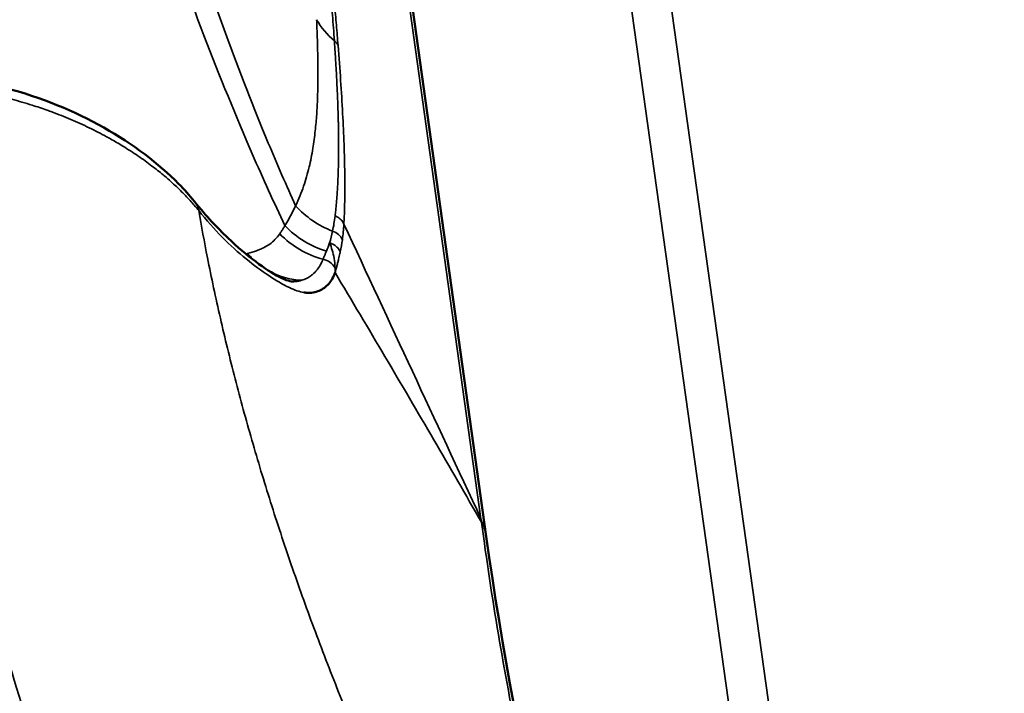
# Model space of a CAD drawing. Header units: millimetres. Extents: x 0 to 4686, y -120 to 1682.
# Tile 372 of 558: x 2088.61 to 2094.16, y 835.62 to 839.42. Entities that reach past the tile are written whole.
import ezdxf

# ---------------------------------------------------------------- set-up
doc = ezdxf.new("R2010")
doc.units = ezdxf.units.MM
doc.header["$LTSCALE"] = 2
doc.layers.add('Sichtbar (ISO)', color=7, linetype='Continuous', lineweight=50)
doc.layers.add('Sichtbar schmal (ISO)', color=7, linetype='Continuous', lineweight=35)

msp = doc.modelspace()

# ---------------------------------------------------------------- linework, layer by layer
at = {"layer": 'Sichtbar (ISO)'}
for p, q in [((2090.3481, 842.8805), (2091.2373, 836.5038)), ((2090.2887, 839.0844), (2090.2887, 839.0844)), ((2090.1522, 837.9411), (2090.1522, 837.9411)), ((2090.4825, 837.8291), (2090.4825, 837.8292)), ((2090.5435, 837.7266), (2090.5435, 837.7265))]:
    msp.add_line(p, q, dxfattribs=at)
for centre, major_axis, start_param, end_param in [((2083.9389, 838.4646), (11.6869, 1.6297), 0, 3.141593), ((2084.1305, 837.0903), (-11.6869, -1.6297), 3.073418, 6.35136)]:
    msp.add_ellipse(centre, major_axis=major_axis, ratio=0.831833, start_param=start_param, end_param=end_param, dxfattribs=at)
for points, knots in [([(2087.8891, 839.1113), (2088.1063, 839.1135), (2088.3249, 839.086), (2088.7277, 838.9805), (2088.9174, 838.9025), (2089.2473, 838.7164), (2089.3919, 838.6064), (2089.5358, 838.4601), (2089.5656, 838.4268), (2089.5923, 838.3938)], [0, 0, 0, 0, 0.0653489, 0.0653489, 0.1296163, 0.1296163, 0.1936587, 0.1936587, 0.2119557, 0.2119557, 0.2119557, 0.2119557]), ([(2089.5933, 838.3926), (2089.6597, 838.3107), (2089.7214, 838.2444), (2089.8889, 838.0843), (2089.9961, 838.0075), (2090.1106, 837.9467), (2090.1384, 837.941), (2090.1522, 837.9411)], [0.0002767, 0.0002767, 0.0002767, 0.0002767, 0.051994, 0.051994, 0.1461187, 0.1461187, 0.1968708, 0.1968708, 0.1968708, 0.1968708]), ([(2090.209, 837.8799), (2090.2138, 837.8791), (2090.2471, 837.8749), (2090.2987, 837.8858), (2090.3528, 837.9246), (2090.3763, 837.967), (2090.3851, 837.9924)], [0.604251, 0.604251, 0.604251, 0.604251, 0.625, 0.75, 0.875, 1, 1, 1, 1])]:
    msp.add_open_spline(points, degree=3, knots=knots, dxfattribs=at)
for points in [[(2091.2373, 836.5038), (2091.2374, 836.5037), (2091.2374, 836.5035), (2091.2374, 836.5034)], [(2091.2374, 836.5034), (2091.4117, 835.241), (2091.7181, 833.9775), (2092.1543, 832.7248)]]:
    msp.add_open_spline(points, degree=3, dxfattribs=at)
at = {"layer": 'Sichtbar schmal (ISO)'}
for p, q in [((2091.2074, 836.6038), (2090.3197, 842.969)), ((2092.8461, 833.8121), (2091.7983, 841.3267)), ((2093.0868, 833.7037), (2092.0383, 841.2224)), ((2089.6662, 838.0777), (2089.6661, 838.0777))]:
    msp.add_line(p, q, dxfattribs=at)
for centre, major_axis, ratio, start_param, end_param in [((2090.7253, 839.6244), (-0.5, -0.0048), 0.896521, 0.468629, 0.803664), ((2090.3195, 839.2396), (-0.0897, -0.007), 0.88182, 3.4762, 3.884353), ((2089.4372, 838.2675), (0.1546, 0.1269), 0.772852, 5.905768, 6.277646), ((2090.5252, 838.6731), (-0.4112, 0.2844), 0.941873, 1.318884, 1.829569), ((2090.2381, 838.3236), (-0.0475, -0.3788), 0.386922, 1.358708, 1.586889), ((2090.4484, 838.5749), (-0.3768, 0.3287), 0.938749, 1.468463, 2.025487), ((2085.4101, 842.8535), (4.8454, -5.0445), 0.265052, 0.205606, 0.242818), ((2090.1828, 741.5354), (-90.8375, 230.3804), 0.154783, 5.075964, 5.08388), ((2090.4118, 838.5345), (-0.3651, 0.3416), 0.936942, 1.519671, 2.095797), ((2084.2008, 843.1104), (6.0067, -5.227), 0.289237, 0.132739, 0.159588), ((2090.3437, 838.1454), (-0.0892, 0.0123), 0.943899, 3.673996, 4.528974), ((2090.3329, 838.1532), (-0.0723, -0.1889), 0.090044, 1.389768, 1.63748), ((2084.6767, 843.1226), (5.5728, -5.3408), 0.273022, 0.16693, 0.194884), ((2090.1949, 838.4473), (-0.064, 0.4959), 0.873216, 2.231101, 2.362555), ((2090.299, 837.9738), (-0.0948, 0.032), 0.95247, 3.981045, 4.833293), ((2090.1949, 838.4473), (0.064, -0.4959), 0.873216, 5.735948, 6.141473), ((2089.8524, 838.0531), (-0.5223, 0.1339), 0.791945, 3.314627, 3.377678)]:
    msp.add_ellipse(centre, major_axis=major_axis, ratio=ratio, start_param=start_param, end_param=end_param, dxfattribs=at)
for points, knots in [([(2089.1861, 840.6429), (2089.2501, 840.4446), (2089.3147, 840.2511), (2089.3799, 840.0628), (2089.4679, 839.8082), (2089.5569, 839.5631), (2089.6468, 839.3291), (2089.7367, 839.095), (2089.8274, 838.8721), (2089.9188, 838.6617), (2089.9799, 838.521), (2090.0413, 838.386), (2090.103, 838.2566)], [0, 0, 0, 0, 0.217057, 0.217057, 0.217057, 0.510472, 0.510472, 0.510472, 0.803887, 0.803887, 0.803887, 1, 1, 1, 1]), ([(2089.3595, 840.562), (2089.416, 840.3781), (2089.473, 840.1987), (2089.5305, 840.0241), (2089.6086, 839.7871), (2089.6877, 839.559), (2089.7675, 839.3415), (2089.8474, 839.124), (2089.9281, 838.917), (2090.0094, 838.7219), (2090.0604, 838.5995), (2090.1117, 838.4818), (2090.1632, 838.3689)], [0, 0, 0, 0, 0.218888, 0.218888, 0.218888, 0.516177, 0.516177, 0.516177, 0.813466, 0.813466, 0.813466, 1, 1, 1, 1]), ([(2090.3527, 839.6478), (2090.3548, 839.6255), (2090.3569, 839.6032), (2090.3589, 839.5811), (2090.3609, 839.5582), (2090.363, 839.5354), (2090.3649, 839.5128), (2090.3669, 839.4893), (2090.3688, 839.466), (2090.3707, 839.4428), (2090.3726, 839.4188), (2090.3745, 839.3949), (2090.3762, 839.3713), (2090.378, 839.3468), (2090.3798, 839.3225), (2090.3814, 839.2983)], [0, 0, 0, 0, 0.185702, 0.185702, 0.185702, 0.378551, 0.378551, 0.378551, 0.578545, 0.578545, 0.578545, 0.785691, 0.785691, 0.785691, 1, 1, 1, 1]), ([(2090.2812, 839.4176), (2090.282, 839.4005), (2090.2827, 839.3835), (2090.2834, 839.3665), (2090.2847, 839.3333), (2090.2858, 839.3003), (2090.2866, 839.2675), (2090.2875, 839.2343), (2090.2881, 839.2014), (2090.2885, 839.1689), (2090.2889, 839.1358), (2090.2889, 839.1031), (2090.2886, 839.0709), (2090.2883, 839.0388), (2090.2876, 839.0071), (2090.2865, 838.9758), (2090.2853, 838.9449), (2090.2838, 838.9144), (2090.2817, 838.8844), (2090.2796, 838.8529), (2090.2769, 838.8219), (2090.2736, 838.7916), (2090.2699, 838.7578), (2090.2655, 838.7247), (2090.2602, 838.6924), (2090.2544, 838.6565), (2090.2475, 838.6215), (2090.2394, 838.5875), (2090.2305, 838.5502), (2090.2201, 838.5141), (2090.2081, 838.4792), (2090.1951, 838.4411), (2090.1801, 838.4044), (2090.1632, 838.3689)], [0, 0, 0, 0, 0.041932, 0.041932, 0.041932, 0.124046, 0.124046, 0.124046, 0.207129, 0.207129, 0.207129, 0.29131, 0.29131, 0.29131, 0.375068, 0.375068, 0.375068, 0.458187, 0.458187, 0.458187, 0.545484, 0.545484, 0.545484, 0.642831, 0.642831, 0.642831, 0.751201, 0.751201, 0.751201, 0.870256, 0.870256, 0.870256, 1, 1, 1, 1]), ([(2090.3814, 839.2983), (2090.3824, 839.2845), (2090.3833, 839.2707), (2090.3842, 839.257), (2090.3844, 839.2538), (2090.3846, 839.2506), (2090.3848, 839.2474), (2090.3856, 839.2356), (2090.3864, 839.2239), (2090.3871, 839.2122), (2090.3881, 839.1958), (2090.3891, 839.1794), (2090.3901, 839.1631), (2090.3903, 839.1583), (2090.3906, 839.1534), (2090.3909, 839.1486), (2090.3917, 839.1354), (2090.3924, 839.1222), (2090.3931, 839.1091), (2090.3942, 839.0891), (2090.3952, 839.0693), (2090.3961, 839.0495), (2090.3972, 839.0274), (2090.3982, 839.0054), (2090.3991, 838.9836), (2090.3995, 838.9731), (2090.3999, 838.9625), (2090.4003, 838.9521), (2090.4008, 838.9383), (2090.4013, 838.9246), (2090.4018, 838.911), (2090.4024, 838.8927), (2090.4029, 838.8745), (2090.4034, 838.8564), (2090.4036, 838.8479), (2090.4038, 838.8395), (2090.404, 838.8312), (2090.4044, 838.8084), (2090.4048, 838.7858), (2090.4051, 838.7635), (2090.4051, 838.7568), (2090.4052, 838.7501), (2090.4052, 838.7435), (2090.4054, 838.7181), (2090.4055, 838.6931), (2090.4053, 838.6684), (2090.4052, 838.6614), (2090.4052, 838.6545), (2090.4051, 838.6476), (2090.4048, 838.6199), (2090.4042, 838.5926), (2090.4034, 838.5657), (2090.4032, 838.5582), (2090.4029, 838.5508), (2090.4027, 838.5434), (2090.4016, 838.5137), (2090.4002, 838.4845), (2090.3984, 838.456), (2090.3978, 838.4476), (2090.3973, 838.4392), (2090.3967, 838.4309), (2090.3945, 838.4004), (2090.3919, 838.3707), (2090.3889, 838.3417), (2090.3878, 838.3315), (2090.3866, 838.3213), (2090.3854, 838.3113)], [0, 0, 0, 0, 0.037274, 0.037274, 0.037274, 0.046008, 0.046008, 0.046008, 0.077949, 0.077949, 0.077949, 0.1228, 0.1228, 0.1228, 0.136194, 0.136194, 0.136194, 0.172604, 0.172604, 0.172604, 0.228137, 0.228137, 0.228137, 0.290178, 0.290178, 0.290178, 0.320198, 0.320198, 0.320198, 0.35953, 0.35953, 0.35953, 0.41255, 0.41255, 0.41255, 0.437224, 0.437224, 0.437224, 0.504384, 0.504384, 0.504384, 0.524451, 0.524451, 0.524451, 0.601052, 0.601052, 0.601052, 0.622588, 0.622588, 0.622588, 0.709147, 0.709147, 0.709147, 0.733288, 0.733288, 0.733288, 0.829885, 0.829885, 0.829885, 0.85848, 0.85848, 0.85848, 0.963066, 0.963066, 0.963066, 1, 1, 1, 1]), ([(2090.4022, 839.2723), (2090.4128, 839.1378), (2090.4216, 839.0097), (2090.428, 838.8894), (2090.4345, 838.7691), (2090.4386, 838.6565), (2090.4399, 838.5523), (2090.4411, 838.4482), (2090.4395, 838.3525), (2090.4349, 838.2658)], [0, 0, 0, 0, 0.333333, 0.333333, 0.333333, 0.666667, 0.666667, 0.666667, 1, 1, 1, 1]), ([(2089.617, 838.3415), (2089.6109, 838.3491), (2089.6047, 838.3567), (2089.5982, 838.3644), (2089.5829, 838.3825), (2089.5665, 838.4008), (2089.5489, 838.4193), (2089.531, 838.4382), (2089.5119, 838.4573), (2089.4914, 838.4766), (2089.4711, 838.4957), (2089.4495, 838.5151), (2089.4264, 838.5347), (2089.4231, 838.5375), (2089.4198, 838.5403), (2089.4164, 838.5431), (2089.3966, 838.5596), (2089.3758, 838.5762), (2089.354, 838.5928), (2089.3288, 838.6119), (2089.3024, 838.631), (2089.2749, 838.6497), (2089.2474, 838.6685), (2089.2188, 838.687), (2089.1894, 838.705), (2089.1665, 838.719), (2089.1432, 838.7327), (2089.1195, 838.7459), (2089.1122, 838.75), (2089.105, 838.754), (2089.0977, 838.758), (2089.0658, 838.7754), (2089.0333, 838.7921), (2089.0002, 838.8082), (2088.9666, 838.8244), (2088.9324, 838.84), (2088.8974, 838.8549), (2088.8624, 838.8699), (2088.8267, 838.8841), (2088.7901, 838.8977), (2088.781, 838.901), (2088.7719, 838.9043), (2088.7628, 838.9076), (2088.7352, 838.9174), (2088.7071, 838.9268), (2088.6787, 838.9358), (2088.6411, 838.9477), (2088.6028, 838.9588), (2088.5638, 838.969), (2088.5252, 838.9791), (2088.4859, 838.9884), (2088.446, 838.9968), (2088.415, 839.0034), (2088.3837, 839.0093), (2088.3521, 839.0147), (2088.3434, 839.0162), (2088.3347, 839.0177), (2088.326, 839.0191), (2088.2858, 839.0255), (2088.2452, 839.031), (2088.2041, 839.0355), (2088.1634, 839.04), (2088.1223, 839.0435), (2088.0809, 839.046), (2088.0398, 839.0485), (2087.9985, 839.05), (2087.9569, 839.0504), (2087.9386, 839.0506), (2087.9203, 839.0506), (2087.902, 839.0504)], [0, 0, 0, 0, 0.023564, 0.023564, 0.023564, 0.07924, 0.07924, 0.07924, 0.13577, 0.13577, 0.13577, 0.191956, 0.191956, 0.191956, 0.2, 0.2, 0.2, 0.247408, 0.247408, 0.247408, 0.302253, 0.302253, 0.302253, 0.357222, 0.357222, 0.357222, 0.4, 0.4, 0.4, 0.413052, 0.413052, 0.413052, 0.470081, 0.470081, 0.470081, 0.527837, 0.527837, 0.527837, 0.585686, 0.585686, 0.585686, 0.6, 0.6, 0.6, 0.643107, 0.643107, 0.643107, 0.699963, 0.699963, 0.699963, 0.756256, 0.756256, 0.756256, 0.8, 0.8, 0.8, 0.812005, 0.812005, 0.812005, 0.867264, 0.867264, 0.867264, 0.922022, 0.922022, 0.922022, 0.976232, 0.976232, 0.976232, 1, 1, 1, 1]), ([(2090.1632, 838.3689), (2090.1571, 838.3559), (2090.1444, 838.3304), (2090.1244, 838.293), (2090.1102, 838.2686), (2090.103, 838.2566)], [0, 0, 0, 0, 0.337492, 0.670794, 1, 1, 1, 1]), ([(2089.617, 838.3415), (2089.6608, 838.2872), (2089.7491, 838.188), (2089.8857, 838.0633), (2090.0134, 837.972), (2090.1249, 837.9042), (2090.1846, 837.884), (2090.209, 837.8799)], [0, 0, 0, 0, 0.125, 0.25, 0.375, 0.5, 0.604251, 0.604251, 0.604251, 0.604251]), ([(2091.1962, 833.9119), (2091.1572, 833.9867), (2091.0536, 834.1884), (2090.8924, 834.5155), (2090.7172, 834.8912), (2090.5544, 835.2618), (2090.4036, 835.6275), (2090.2644, 835.9888), (2090.1367, 836.3459), (2090.0202, 836.6991), (2089.9148, 837.0487), (2089.8204, 837.3949), (2089.7369, 837.7379), (2089.6695, 838.0536), (2089.6323, 838.2536), (2089.617, 838.3415)], [0, 0, 0, 0, 0.048708, 0.131456, 0.213215, 0.294165, 0.374492, 0.454384, 0.534029, 0.613614, 0.693331, 0.773375, 0.853942, 0.935237, 1, 1, 1, 1]), ([(2090.4349, 838.2658), (2090.4318, 838.2724), (2090.4278, 838.2788), (2090.4229, 838.2847), (2090.418, 838.2906), (2090.4122, 838.2959), (2090.4059, 838.3004), (2090.3995, 838.3049), (2090.3925, 838.3086), (2090.3854, 838.3113)], [0, 0, 0, 0, 0.333333, 0.333333, 0.333333, 0.666667, 0.666667, 0.666667, 1, 1, 1, 1]), ([(2090.103, 838.2566), (2090.0998, 838.2513), (2090.0933, 838.2409), (2090.0835, 838.2255), (2090.0768, 838.2154), (2090.0736, 838.2104)], [0, 0, 0, 0, 0.3390177, 0.6723367, 0.9999998, 0.9999998, 0.9999998, 0.9999998]), ([(2090.0736, 838.2104), (2090.0657, 838.1986), (2090.0568, 838.1877), (2090.0469, 838.1778), (2090.0378, 838.1688), (2090.0278, 838.1605), (2090.0171, 838.1529), (2090.0065, 838.1454), (2089.9952, 838.1386), (2089.9831, 838.1324), (2089.9754, 838.1284), (2089.9673, 838.1247), (2089.959, 838.1212), (2089.9537, 838.1189), (2089.9482, 838.1168), (2089.9426, 838.1147), (2089.9268, 838.1088), (2089.91, 838.1036), (2089.8922, 838.099)], [0, 0, 0, 0, 0.2081628, 0.2081628, 0.2081628, 0.3984098, 0.3984098, 0.3984098, 0.5852533, 0.5852533, 0.5852533, 0.7051666, 0.7051666, 0.7051666, 0.7816864, 0.7816864, 0.7816864, 0.999641, 0.999641, 0.999641, 0.999641]), ([(2090.3547, 838.1593), (2090.3634, 838.1569), (2090.3719, 838.1532), (2090.3796, 838.1484), (2090.3873, 838.1436), (2090.3942, 838.1378), (2090.4001, 838.131), (2090.406, 838.1243), (2090.4109, 838.1167), (2090.4144, 838.1088)], [0, 0, 0, 0, 0.333333, 0.333333, 0.333333, 0.666667, 0.666667, 0.666667, 1, 1, 1, 1]), ([(2090.3547, 838.1593), (2090.3602, 838.1463), (2090.3653, 838.1323), (2090.3695, 838.1177), (2090.3738, 838.1031), (2090.3771, 838.088), (2090.3798, 838.0717), (2090.3824, 838.0554), (2090.3843, 838.0378), (2090.385, 838.0196)], [0, 0, 0, 0, 0.333333, 0.333333, 0.333333, 0.666667, 0.666667, 0.666667, 1, 1, 1, 1]), ([(2090.3903, 838.0095), (2090.3922, 838.0165), (2090.3941, 838.0235), (2090.3959, 838.0305), (2090.3976, 838.037), (2090.3993, 838.0435), (2090.4009, 838.0499), (2090.4023, 838.0558), (2090.4038, 838.0618), (2090.4052, 838.0677), (2090.4064, 838.0732), (2090.4077, 838.0786), (2090.4089, 838.084), (2090.4101, 838.089), (2090.4112, 838.094), (2090.4123, 838.099), (2090.413, 838.1023), (2090.4137, 838.1055), (2090.4144, 838.1088)], [0, 0, 0, 0, 0.212391, 0.212391, 0.212391, 0.407616, 0.407616, 0.407616, 0.58674, 0.58674, 0.58674, 0.75105, 0.75105, 0.75105, 0.901901, 0.901901, 0.901901, 1, 1, 1, 1]), ([(2090.1972, 837.9485), (2090.2069, 837.9514), (2090.2161, 837.9549), (2090.2247, 837.9591), (2090.2334, 837.9634), (2090.2415, 837.9683), (2090.2488, 837.9736), (2090.2515, 837.9755), (2090.2541, 837.9775), (2090.2567, 837.9796), (2090.2667, 837.9878), (2090.2756, 837.9969), (2090.284, 838.0078), (2090.2848, 838.0089), (2090.2857, 838.01), (2090.2865, 838.0111), (2090.2936, 838.0206), (2090.3004, 838.0314), (2090.3068, 838.0437), (2090.3107, 838.0511), (2090.3144, 838.0589), (2090.3178, 838.0673)], [0, 0, 0, 0, 0.164765, 0.164765, 0.164765, 0.333333, 0.333333, 0.333333, 0.395231, 0.395231, 0.395231, 0.642191, 0.642191, 0.642191, 0.666667, 0.666667, 0.666667, 0.874949, 0.874949, 0.874949, 1, 1, 1, 1]), ([(2090.3903, 838.0095), (2090.3898, 838.0106), (2090.3892, 838.0118), (2090.3887, 838.0129), (2090.3881, 838.0141), (2090.3875, 838.0152), (2090.3869, 838.0163), (2090.3863, 838.0174), (2090.3857, 838.0185), (2090.385, 838.0196)], [0, 0, 0, 0, 0.3333333, 0.3333333, 0.3333333, 0.6666667, 0.6666667, 0.6666667, 1, 1, 1, 1]), ([(2090.3851, 837.9924), (2090.3857, 837.9942), (2090.3863, 837.9961), (2090.3869, 837.9979), (2090.3875, 837.9998), (2090.3881, 838.0017), (2090.3886, 838.0036), (2090.3892, 838.0055), (2090.3897, 838.0075), (2090.3903, 838.0095)], [0, 0, 0, 0, 0.329691, 0.329691, 0.329691, 0.661911, 0.661911, 0.661911, 1, 1, 1, 1]), ([(2090.1972, 837.9485), (2090.1947, 837.9477), (2090.1813, 837.9435), (2090.1661, 837.9414), (2090.1531, 837.9411), (2090.1522, 837.9411)], [0, 0, 0, 0, 0.01736673, 0.09218218, 0.09733566, 0.09733566, 0.09733566, 0.09733566]), ([(2088.2801, 836.8022), (2088.3311, 836.5884), (2088.3869, 836.3716), (2088.4473, 836.1518), (2088.5077, 835.9319), (2088.5727, 835.7091), (2088.6424, 835.4836), (2088.7122, 835.2582), (2088.7866, 835.0302), (2088.8656, 834.7997)], [0, 0, 0, 0, 0.333333, 0.333333, 0.333333, 0.666667, 0.666667, 0.666667, 1, 1, 1, 1]), ([(2091.2088, 836.5935), (2091.2163, 836.5789), (2091.2225, 836.5639), (2091.2273, 836.5484), (2091.2319, 836.5338), (2091.2352, 836.5189), (2091.2373, 836.5038)], [0, 0, 0, 0, 0.3333333, 0.3333333, 0.3333333, 0.6479738, 0.6479738, 0.6479738, 0.6479738])]:
    msp.add_open_spline(points, degree=3, knots=knots, dxfattribs=at)
for points in [[(2090.4022, 839.2723), (2090.3993, 839.3102), (2090.3929, 839.3869), (2090.3821, 839.5047), (2090.3739, 839.585), (2090.3697, 839.6257)], [(2089.8922, 838.099), (2089.8892, 838.0982), (2089.8862, 838.0974), (2089.8832, 838.0967)], [(2090.3367, 838.1128), (2090.3346, 838.1077), (2090.3305, 838.0975), (2090.3242, 838.0824), (2090.32, 838.0723), (2090.3178, 838.0673)], [(2091.21, 836.5846), (2091.1215, 836.7388), (2090.9423, 837.0494), (2090.6673, 837.5185), (2090.4799, 837.8339), (2090.3851, 837.9924)], [(2090.1394, 837.9422), (2090.1596, 837.9436), (2090.1788, 837.9456), (2090.1972, 837.9485)], [(2091.2088, 836.5935), (2091.2084, 836.5951), (2091.2078, 836.598), (2091.2073, 836.6014), (2091.2073, 836.6031), (2091.2074, 836.6038)], [(2091.21, 836.5846), (2091.2101, 836.5851), (2091.2101, 836.5865), (2091.2097, 836.5895), (2091.2091, 836.5921), (2091.2088, 836.5935)], [(2092.1115, 832.8028), (2091.9678, 833.2206), (2091.7091, 834.0585), (2091.4084, 835.3201), (2091.2663, 836.163), (2091.21, 836.5846)]]:
    msp.add_open_spline(points, degree=3, dxfattribs=at)

doc.saveas('drawing.dxf')
